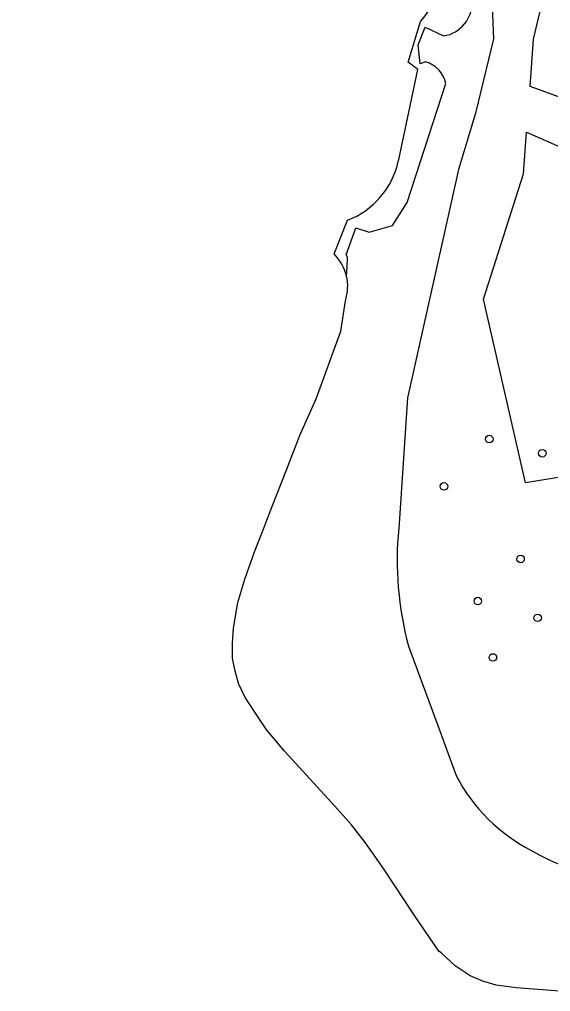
# Model space of a CAD drawing. Extents: x 161258 to 161838, y 380836 to 381727.
# Drawn here: x 161308.9 to 161377.8, y 381465.5 to 381591.6 of the extents above; entities that cross this region are included whole.
import ezdxf

# ---------------------------------------------------------------- set-up
doc = ezdxf.new("R2010")
doc.units = 0
for name, color, linetype in [('IMGEO_Boom', 7, 'Continuous'), ('IMGEO_Gemengd_bos', 7, 'Continuous'), ('IMGEO_Groenvoorziening', 7, 'Continuous'), ('IMGEO_Walbescherming', 7, 'Continuous'), ('IMGEO_Waterloop', 7, 'Continuous')]:
    doc.layers.add(name, color=color, linetype=linetype)

msp = doc.modelspace()

# ---------------------------------------------------------------- linework, layer by layer
at = {"layer": 'IMGEO_Boom'}
for centre in [(161369.84, 381537.18), (161376.71, 381535.33), (161363.96, 381531.04), (161373.89, 381521.62), (161368.35, 381516.16), (161376.1, 381513.98), (161370.3, 381508.84)]:
    msp.add_circle(centre, 0.489, dxfattribs=at)
at = {"layer": 'IMGEO_Gemengd_bos'}
for points in [[(161390.22, 381594.07), (161392.77, 381591.23), (161392.92, 381590.49), (161392.97, 381589.91), (161393, 381588.83), (161392.81, 381587.62), (161392.5, 381586.6), (161391.94, 381585.49), (161391.36, 381584.66), (161390.68, 381583.97), (161385.05, 381579.33), (161375.13, 381582.92), (161375.59, 381589.04), (161376.45, 381592.67)], [(161382.51, 381532.78), (161374.53, 381531.51), (161369.09, 381555.33), (161374.27, 381571.59), (161374.68, 381576.99), (161383.21, 381573.24), (161389.17, 381554.46)]]:
    msp.add_lwpolyline(points, dxfattribs=at)
at = {"layer": 'IMGEO_Groenvoorziening'}
for points in [[(161308.9, 381657.34), (161323.25, 381645.46), (161342.6, 381633.77), (161351.06, 381627.81), (161358.39, 381621.53), (161365.09, 381614.24), (161367.7, 381609.22), (161369.8, 381602.57), (161370.36, 381589.07), (161368.05, 381579.46), (161365.83, 381572.14), (161359.24, 381542.5), (161358.09, 381525.59)], [(161361.58, 381586.12), (161360.88, 381585.83), (161360.63, 381588.31), (161361.52, 381590.62), (161363.91, 381589.47)], [(161351.3, 381558.36), (161351.39, 381559.48), (161351.43, 381560.76), (161351.26, 381561.06), (161352.53, 381564.56), (161354.26, 381564), (161357.29, 381564.87), (161359.19, 381567.85), (161364.21, 381583.28)], [(161359.34, 381510.32), (161363.14, 381500), (161365.52, 381493.53)]]:
    msp.add_lwpolyline(points, dxfattribs=at)
for centre, radius, start, end in [((161363.25, 381593.78), 4.36, 278.7304, 2.6618), ((161360.44, 381582.43), 3.86, 12.7532, 72.8215), ((161401.5, 381521.47), 43.61, 174.5756, 194.8132), ((161385.96, 381504.27), 23.09, 207.74, 242.7098), ((161396.24, 381521.82), 43.42, 241.263, 267.8216)]:
    msp.add_arc(centre, radius, start, end, dxfattribs=at)
at = {"layer": 'IMGEO_Walbescherming'}
msp.add_lwpolyline([(161379.54, 381465.5), (161373.32, 381465.97), (161370.71, 381466.33), (161369.3, 381466.76), (161369.1, 381466.82), (161367.36, 381467.53), (161365.41, 381468.83), (161364.81, 381469.38), (161363.58, 381470.52), (161363.31, 381470.76), (161360.13, 381475.35), (161356.19, 381481.32), (161353.8, 381484.79), (161351.98, 381487.13), (161349.81, 381489.53), (161346.62, 381493.05), (161343.23, 381496.75), (161340.9, 381499.55), (161339.44, 381501.76), (161338.13, 381503.75), (161337.33, 381505.45), (161336.83, 381507.25), (161336.55, 381508.73), (161336.53, 381510.7), (161336.67, 381512.65), (161337.23, 381515.97), (161338.12, 381518.98), (161339.39, 381522.55), (161340.58, 381525.62), (161340.84, 381526.29), (161341.72, 381528.54), (161343.47, 381533.04), (161345.31, 381537.77), (161345.51, 381538.22), (161347.37, 381542.38), (161350.56, 381551.17), (161351.18, 381555.11)], dxfattribs=at)
for centre, radius, start, end in [((161345.52, 381556.96), 5.95, 13.5356, 45.1703), ((161345.51, 381556.96), 5.96, 341.9758, 13.5742)]:
    msp.add_arc(centre, radius, start, end, dxfattribs=at)
at = {"layer": 'IMGEO_Waterloop'}
for points in [[(161358.04, 381573.22), (161360.57, 381585.12), (161359.32, 381586.07), (161360.92, 381591.34)], [(161349.71, 381561.19), (161351.44, 381565.55)], [(161379.54, 381465.5), (161373.32, 381465.97), (161370.71, 381466.33), (161369.3, 381466.76), (161369.1, 381466.82), (161367.36, 381467.53), (161365.41, 381468.83), (161364.81, 381469.38), (161363.58, 381470.52), (161363.31, 381470.76), (161360.13, 381475.35), (161356.19, 381481.32), (161353.8, 381484.79), (161351.98, 381487.13), (161349.81, 381489.53), (161346.62, 381493.05), (161343.23, 381496.75), (161340.9, 381499.55), (161339.44, 381501.76), (161338.13, 381503.75), (161337.33, 381505.45), (161336.83, 381507.25), (161336.55, 381508.73), (161336.53, 381510.7), (161336.67, 381512.65), (161337.23, 381515.97), (161338.12, 381518.98), (161339.39, 381522.55), (161340.58, 381525.62), (161340.84, 381526.29), (161341.72, 381528.54), (161343.47, 381533.04), (161345.31, 381537.77), (161345.51, 381538.22), (161347.37, 381542.38), (161350.56, 381551.17), (161351.18, 381555.11)]]:
    msp.add_lwpolyline(points, dxfattribs=at)
for centre, radius, start, end in [((161351.7, 381599.52), 12.33, 318.4568, 12.0991), ((161347.63, 381575.5), 10.65, 290.9317, 347.5953), ((161345.52, 381556.96), 5.95, 13.5356, 45.1703), ((161345.51, 381556.96), 5.96, 341.9758, 13.5742)]:
    msp.add_arc(centre, radius, start, end, dxfattribs=at)

doc.saveas('drawing.dxf')
